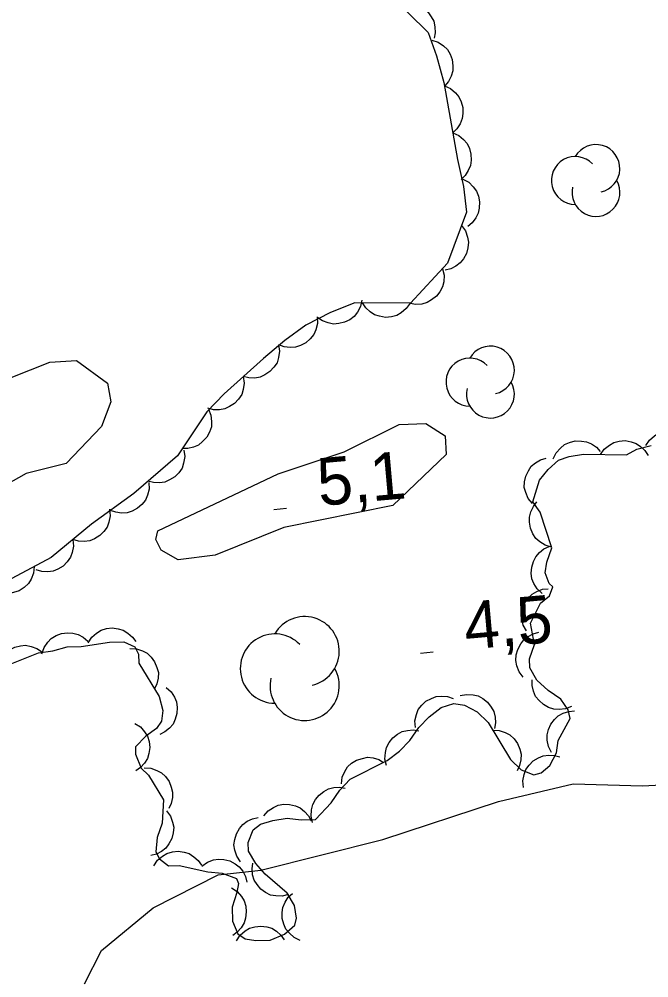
# Model space of a CAD drawing. Extents: x 336540 to 340074, y 5572036 to 5573747.
# Drawn here: x 337369 to 337408.7, y 5572687.6 to 5572748.1 of the extents above; entities that cross this region are included whole.
import ezdxf

# ---------------------------------------------------------------- set-up
doc = ezdxf.new("R2010")
doc.units = 0
for name, color, linetype in [('Niveau 1', 7, 'Continuous'), ('Niveau 2', 7, 'Continuous'), ('Niveau 3', 7, 'Continuous'), ('Niveau 44', 7, 'Continuous')]:
    doc.layers.add(name, color=color, linetype=linetype)

msp = doc.modelspace()

# ---------------------------------------------------------------- linework, layer by layer
at = {"layer": 'Niveau 1'}
for points in [[(337363.44, 5572723.47), (337370.89, 5572726.41), (337372.58, 5572726.51), (337374.52, 5572725.08), (337374.74, 5572723.9), (337374.15, 5572722.35), (337371.91, 5572720.02), (337369.4, 5572719.39), (337366.77, 5572717.91)], [(337392.53, 5572717.36), (337385.65, 5572715.98), (337381.33, 5572714.23), (337378.98, 5572713.95), (337377.92, 5572714.56), (337377.57, 5572715.23), (337377.71, 5572715.76), (337385.3, 5572719.36), (337389.46, 5572720.76), (337392.93, 5572722.47), (337394.63, 5572722.55), (337395.85, 5572721.77), (337395.9, 5572720.59), (337392.53, 5572717.36)]]:
    msp.add_lwpolyline(points, dxfattribs=at)
at = {"layer": 'Niveau 2'}
msp.add_lwpolyline([(337373.07, 5572687.19), (337374.15, 5572689.28), (337377.4, 5572691.98), (337381.52, 5572694.06), (337384.21, 5572694.36), (337391.9, 5572696.29), (337399.22, 5572698.7), (337403.92, 5572699.8), (337408.3, 5572699.67), (337411.5, 5572699.85), (337417.2, 5572701.16), (337422.2, 5572702.95), (337426.81, 5572705.22), (337428.27, 5572706.48), (337430.1, 5572707.25), (337434.05, 5572709.13), (337436.72, 5572709.77), (337442.97, 5572713.5), (337452.46, 5572719.75), (337462.02, 5572728.05), (337464, 5572728.99), (337472.64, 5572731.99)], dxfattribs=at)
at = {"layer": 'Niveau 3'}
for p, q in [((337385.02, 5572717.12), (337385.83, 5572717.19)), ((337394.28, 5572708.06), (337395.09, 5572708.13))]:
    msp.add_line(p, q, dxfattribs=at)
at = {"layer": 'Niveau 44'}
for points in [[(337392.27, 5572749.69), (337394.77, 5572747.22), (337395.29, 5572745.75), (337395.76, 5572744.06), (337396.62, 5572739.21), (337397.01, 5572737.5), (337397.18, 5572735.87), (337396, 5572732.65), (337393.65, 5572730.13), (337390.14, 5572730.15), (337388.6, 5572729.54), (337387.04, 5572728.74), (337385.72, 5572727.78), (337384.37, 5572726.65), (337381.89, 5572724.42), (337380.79, 5572723.28), (337378.94, 5572720.51), (337376.19, 5572718.13), (337373.52, 5572716.2), (337370.96, 5572714.08), (337367.86, 5572712.42)], [(337393.01, 5572748.96), (337393.42, 5572749.04), (337393.83, 5572749), (337394.15, 5572748.92), (337394.45, 5572748.75), (337394.74, 5572748.51), (337394.96, 5572748.2), (337395.12, 5572747.92), (337395.2, 5572747.57), (337395.21, 5572747.2), (337395.15, 5572746.85)], [(337395.01, 5572746.74), (337395.41, 5572746.61), (337395.74, 5572746.37), (337395.98, 5572746.15), (337396.16, 5572745.84), (337396.29, 5572745.5), (337396.33, 5572745.12), (337396.33, 5572744.79), (337396.22, 5572744.46), (337396.05, 5572744.13), (337395.82, 5572743.85)], [(337395.8, 5572743.85), (337396.18, 5572743.68), (337396.49, 5572743.41), (337396.71, 5572743.16), (337396.85, 5572742.84), (337396.95, 5572742.49), (337396.95, 5572742.1), (337396.92, 5572741.78), (337396.78, 5572741.46), (337396.58, 5572741.14), (337396.32, 5572740.89)], [(337396.32, 5572740.89), (337396.7, 5572740.72), (337397.01, 5572740.46), (337397.23, 5572740.21), (337397.38, 5572739.89), (337397.47, 5572739.53), (337397.48, 5572739.15), (337397.44, 5572738.83), (337397.3, 5572738.5), (337397.1, 5572738.19), (337396.85, 5572737.94)], [(337396.96, 5572737.96), (337397.33, 5572737.76), (337397.62, 5572737.48), (337397.82, 5572737.21), (337397.94, 5572736.88), (337398.01, 5572736.52), (337397.99, 5572736.14), (337397.93, 5572735.82), (337397.77, 5572735.51), (337397.55, 5572735.21), (337397.27, 5572734.98)], [(337396.87, 5572735.03), (337397.12, 5572734.69), (337397.25, 5572734.3), (337397.31, 5572733.98), (337397.28, 5572733.63), (337397.18, 5572733.27), (337396.99, 5572732.94), (337396.8, 5572732.67), (337396.52, 5572732.47), (337396.19, 5572732.3), (337395.84, 5572732.21)], [(337395.68, 5572732.31), (337395.77, 5572731.9), (337395.75, 5572731.49), (337395.68, 5572731.17), (337395.51, 5572730.86), (337395.29, 5572730.57), (337394.98, 5572730.34), (337394.7, 5572730.17), (337394.36, 5572730.08), (337393.99, 5572730.06), (337393.63, 5572730.11)], [(337390.59, 5572730.33), (337390.5, 5572729.92), (337390.3, 5572729.57), (337390.1, 5572729.3), (337389.82, 5572729.09), (337389.49, 5572728.93), (337389.12, 5572728.85), (337388.79, 5572728.82), (337388.45, 5572728.89), (337388.1, 5572729.02), (337387.8, 5572729.22)], [(337393.63, 5572730.13), (337393.39, 5572729.79), (337393.07, 5572729.53), (337392.79, 5572729.36), (337392.45, 5572729.27), (337392.08, 5572729.24), (337391.7, 5572729.31), (337391.39, 5572729.4), (337391.1, 5572729.59), (337390.83, 5572729.85), (337390.63, 5572730.15)], [(337387.77, 5572729.27), (337387.78, 5572728.85), (337387.67, 5572728.46), (337387.55, 5572728.15), (337387.33, 5572727.88), (337387.05, 5572727.64), (337386.7, 5572727.47), (337386.4, 5572727.35), (337386.05, 5572727.34), (337385.68, 5572727.38), (337385.34, 5572727.5)], [(337385.33, 5572727.51), (337385.39, 5572727.1), (337385.32, 5572726.7), (337385.23, 5572726.38), (337385.03, 5572726.09), (337384.78, 5572725.82), (337384.46, 5572725.61), (337384.17, 5572725.47), (337383.82, 5572725.41), (337383.45, 5572725.42), (337383.1, 5572725.51)], [(337383.1, 5572725.51), (337383.16, 5572725.09), (337383.09, 5572724.69), (337383, 5572724.37), (337382.8, 5572724.08), (337382.55, 5572723.81), (337382.23, 5572723.61), (337381.94, 5572723.46), (337381.59, 5572723.41), (337381.22, 5572723.41), (337380.87, 5572723.5)], [(337380.91, 5572723.45), (337381.06, 5572723.07), (337381.1, 5572722.66), (337381.09, 5572722.33), (337380.97, 5572722), (337380.8, 5572721.68), (337380.53, 5572721.4), (337380.28, 5572721.18), (337379.96, 5572721.05), (337379.6, 5572720.96), (337379.24, 5572720.96)], [(337408.52, 5572721.15), (337408.75, 5572721.5), (337409.06, 5572721.77), (337409.33, 5572721.95), (337409.67, 5572722.05), (337410.04, 5572722.09), (337410.42, 5572722.04), (337410.73, 5572721.96), (337411.03, 5572721.77), (337411.31, 5572721.53), (337411.52, 5572721.23)], [(337368.39, 5572707.35), (337370.17, 5572708.07), (337371.07, 5572708.2), (337371.97, 5572708.45), (337372.87, 5572708.47), (337374.66, 5572708.74), (337375.56, 5572708.76), (337376.25, 5572708.44), (337376.48, 5572707.99), (337376.5, 5572707.43), (337377.79, 5572705.32), (337378.03, 5572704.43), (337377.94, 5572703.75), (337377.61, 5572703.29), (337376.95, 5572702.82), (337376.29, 5572702.13), (337376.3, 5572701.68), (337376.66, 5572700.79), (337377.12, 5572700.35), (337378.06, 5572698.8), (337377.98, 5572697.33), (337377.66, 5572696.42), (337377.57, 5572695.52), (337377.81, 5572695.07), (337378.38, 5572694.64), (337379.06, 5572694.65), (337380.87, 5572694.25), (337381.77, 5572694.16), (337382.68, 5572693.84), (337382.8, 5572693.51), (337382.7, 5572692.94), (337382.39, 5572692.03), (337382.41, 5572691.13), (337382.76, 5572690.35), (337383.22, 5572690.02), (337383.9, 5572689.93), (337384.8, 5572689.95), (337385.69, 5572690.31), (337386.36, 5572690.89), (337386.46, 5572691.34), (337386.33, 5572692.13), (337385.86, 5572692.9), (337384.48, 5572694.11), (337383.9, 5572694.77), (337383.43, 5572695.55), (337383.41, 5572696.11), (337383.73, 5572696.91), (337384.18, 5572697.26), (337384.96, 5572697.5), (337385.86, 5572697.63), (337386.76, 5572697.54), (337387.66, 5572697.56), (337388.65, 5572698.6), (337389.19, 5572699.4), (337389.85, 5572700.09), (337392.19, 5572701.28), (337392.97, 5572701.86), (337393.62, 5572702.55), (337394.17, 5572703.35), (337394.83, 5572704.04), (337395.6, 5572704.63), (337396.39, 5572704.87), (337397.06, 5572704.77), (337397.86, 5572704.34), (337398.55, 5572703.68), (337399.96, 5572701.35), (337400.65, 5572700.69), (337401.45, 5572700.37), (337401.9, 5572700.5), (337402.45, 5572700.96), (337402.88, 5572701.76), (337402.97, 5572702.55), (337403.73, 5572703.92), (337403.6, 5572704.48), (337403.14, 5572705.15), (337402.34, 5572705.69), (337401.64, 5572706.35), (337401.18, 5572707.12), (337401.16, 5572707.69), (337401.48, 5572708.6), (337401.22, 5572709.94), (337401.87, 5572711.2), (337402.42, 5572711.66), (337402.63, 5572712.23), (337402.4, 5572712.45), (337402.16, 5572713.12), (337402.26, 5572713.8), (337402.57, 5572714.7), (337401.84, 5572716.94), (337401.38, 5572717.6), (337401.79, 5572718.97), (337402.34, 5572719.65), (337403, 5572720.23), (337403.67, 5572720.47), (337404.57, 5572720.61), (337407.28, 5572720.56), (337407.94, 5572720.92), (337408.84, 5572721.16)], [(337402.67, 5572720.31), (337402.85, 5572720.69), (337403.12, 5572720.99), (337403.37, 5572721.21), (337403.7, 5572721.35), (337404.05, 5572721.44), (337404.44, 5572721.43), (337404.76, 5572721.39), (337405.08, 5572721.25), (337405.39, 5572721.04), (337405.63, 5572720.78)], [(337405.65, 5572720.59), (337405.89, 5572720.93), (337406.21, 5572721.18), (337406.49, 5572721.35), (337406.83, 5572721.43), (337407.2, 5572721.46), (337407.58, 5572721.39), (337407.89, 5572721.29), (337408.18, 5572721.09), (337408.45, 5572720.84), (337408.65, 5572720.53)], [(337379.35, 5572720.86), (337379.4, 5572720.45), (337379.33, 5572720.05), (337379.23, 5572719.73), (337379.03, 5572719.44), (337378.77, 5572719.18), (337378.44, 5572718.98), (337378.15, 5572718.84), (337377.8, 5572718.79), (337377.43, 5572718.81), (337377.08, 5572718.9)], [(337401.35, 5572717.49), (337401.08, 5572717.81), (337400.93, 5572718.19), (337400.84, 5572718.51), (337400.85, 5572718.86), (337400.93, 5572719.22), (337401.1, 5572719.56), (337401.27, 5572719.84), (337401.54, 5572720.07), (337401.86, 5572720.25), (337402.21, 5572720.36)], [(337377.14, 5572718.82), (337377.16, 5572718.4), (337377.05, 5572718.01), (337376.92, 5572717.7), (337376.7, 5572717.43), (337376.42, 5572717.19), (337376.08, 5572717.02), (337375.77, 5572716.91), (337375.42, 5572716.89), (337375.05, 5572716.94), (337374.71, 5572717.06)], [(337402.56, 5572714.74), (337402.16, 5572714.86), (337401.81, 5572715.08), (337401.56, 5572715.29), (337401.37, 5572715.59), (337401.23, 5572715.93), (337401.17, 5572716.31), (337401.16, 5572716.63), (337401.25, 5572716.97), (337401.41, 5572717.31), (337401.63, 5572717.59)], [(337374.65, 5572717.14), (337374.69, 5572716.72), (337374.61, 5572716.32), (337374.51, 5572716.01), (337374.3, 5572715.73), (337374.04, 5572715.47), (337373.71, 5572715.27), (337373.41, 5572715.14), (337373.06, 5572715.1), (337372.69, 5572715.12), (337372.34, 5572715.22)], [(337372.34, 5572715.22), (337372.38, 5572714.81), (337372.3, 5572714.41), (337372.2, 5572714.1), (337371.99, 5572713.81), (337371.73, 5572713.55), (337371.4, 5572713.36), (337371.1, 5572713.23), (337370.75, 5572713.19), (337370.38, 5572713.21), (337370.03, 5572713.31)], [(337401.97, 5572711.82), (337401.66, 5572712.1), (337401.45, 5572712.45), (337401.32, 5572712.75), (337401.28, 5572713.1), (337401.31, 5572713.47), (337401.42, 5572713.83), (337401.56, 5572714.13), (337401.79, 5572714.4), (337402.08, 5572714.63), (337402.4, 5572714.78)], [(337369.9, 5572713.51), (337369.85, 5572713.1), (337369.7, 5572712.72), (337369.53, 5572712.44), (337369.27, 5572712.2), (337368.96, 5572711.99), (337368.6, 5572711.87), (337368.28, 5572711.8), (337367.93, 5572711.83), (337367.57, 5572711.93), (337367.25, 5572712.09)], [(337400.97, 5572709.46), (337400.77, 5572709.82), (337400.69, 5572710.22), (337400.66, 5572710.55), (337400.74, 5572710.89), (337400.88, 5572711.23), (337401.11, 5572711.54), (337401.33, 5572711.78), (337401.64, 5572711.95), (337401.99, 5572712.08), (337402.35, 5572712.12)], [(337373.31, 5572708.71), (337373.53, 5572709.06), (337373.84, 5572709.32), (337374.12, 5572709.5), (337374.46, 5572709.6), (337374.83, 5572709.64), (337375.21, 5572709.58), (337375.52, 5572709.5), (337375.82, 5572709.32), (337376.1, 5572709.07), (337376.31, 5572708.78)], [(337370.39, 5572708.01), (337370.52, 5572708.41), (337370.76, 5572708.74), (337370.98, 5572708.98), (337371.28, 5572709.16), (337371.63, 5572709.29), (337372.01, 5572709.33), (337372.34, 5572709.32), (337372.67, 5572709.22), (337373, 5572709.05), (337373.28, 5572708.81)], [(337400.76, 5572706.54), (337400.51, 5572706.88), (337400.37, 5572707.26), (337400.3, 5572707.58), (337400.33, 5572707.94), (337400.42, 5572708.29), (337400.61, 5572708.63), (337400.8, 5572708.9), (337401.08, 5572709.11), (337401.4, 5572709.28), (337401.75, 5572709.37)], [(337367.57, 5572707.02), (337367.66, 5572707.43), (337367.86, 5572707.78), (337368.06, 5572708.05), (337368.34, 5572708.26), (337368.67, 5572708.43), (337369.04, 5572708.51), (337369.36, 5572708.55), (337369.71, 5572708.48), (337370.06, 5572708.35), (337370.36, 5572708.15)], [(337375.94, 5572708.35), (337376.35, 5572708.33), (337376.74, 5572708.2), (337377.03, 5572708.05), (337377.28, 5572707.8), (337377.5, 5572707.51), (337377.65, 5572707.15), (337377.74, 5572706.84), (337377.72, 5572706.48), (337377.65, 5572706.12), (337377.5, 5572705.79)], [(337403.82, 5572704.69), (337403.43, 5572704.53), (337403.03, 5572704.5), (337402.7, 5572704.51), (337402.37, 5572704.63), (337402.04, 5572704.81), (337401.77, 5572705.07), (337401.55, 5572705.32), (337401.42, 5572705.65), (337401.33, 5572706.01), (337401.33, 5572706.37)], [(337378.22, 5572705.89), (337378.54, 5572705.62), (337378.75, 5572705.27), (337378.88, 5572704.97), (337378.93, 5572704.62), (337378.91, 5572704.25), (337378.8, 5572703.88), (337378.67, 5572703.58), (337378.44, 5572703.32), (337378.15, 5572703.08), (337377.83, 5572702.92)], [(337396.79, 5572705.37), (337397.2, 5572705.45), (337397.6, 5572705.42), (337397.92, 5572705.35), (337398.23, 5572705.18), (337398.52, 5572704.95), (337398.75, 5572704.64), (337398.92, 5572704.36), (337398.99, 5572704.02), (337399.02, 5572703.65), (337398.96, 5572703.29)], [(337393.96, 5572703.37), (337393.93, 5572703.79), (337394.03, 5572704.18), (337394.14, 5572704.49), (337394.36, 5572704.77), (337394.63, 5572705.02), (337394.97, 5572705.2), (337395.27, 5572705.32), (337395.63, 5572705.34), (337395.99, 5572705.31), (337396.34, 5572705.19)], [(337402.55, 5572701.79), (337402.36, 5572702.16), (337402.29, 5572702.56), (337402.28, 5572702.89), (337402.36, 5572703.24), (337402.51, 5572703.57), (337402.75, 5572703.87), (337402.98, 5572704.1), (337403.29, 5572704.27), (337403.65, 5572704.38), (337404, 5572704.42)], [(337376.26, 5572703.62), (337376.61, 5572703.4), (337376.87, 5572703.09), (337377.05, 5572702.81), (337377.15, 5572702.47), (337377.19, 5572702.1), (337377.13, 5572701.72), (337377.05, 5572701.41), (337376.86, 5572701.11), (337376.62, 5572700.83), (337376.32, 5572700.62)], [(337392.13, 5572700.97), (337392.04, 5572701.37), (337392.07, 5572701.78), (337392.13, 5572702.1), (337392.3, 5572702.41), (337392.53, 5572702.7), (337392.84, 5572702.93), (337393.12, 5572703.1), (337393.46, 5572703.18), (337393.83, 5572703.21), (337394.18, 5572703.15)], [(337398.84, 5572703.2), (337399.26, 5572703.18), (337399.64, 5572703.04), (337399.93, 5572702.89), (337400.19, 5572702.64), (337400.4, 5572702.35), (337400.55, 5572701.99), (337400.63, 5572701.68), (337400.62, 5572701.32), (337400.54, 5572700.96), (337400.39, 5572700.63)], [(337389.29, 5572699.8), (337389.34, 5572700.22), (337389.5, 5572700.59), (337389.68, 5572700.87), (337389.94, 5572701.11), (337390.25, 5572701.3), (337390.62, 5572701.41), (337390.94, 5572701.48), (337391.29, 5572701.44), (337391.65, 5572701.34), (337391.96, 5572701.16)], [(337400.79, 5572699.57), (337400.75, 5572699.99), (337400.83, 5572700.39), (337400.93, 5572700.7), (337401.14, 5572700.99), (337401.4, 5572701.25), (337401.73, 5572701.44), (337402.03, 5572701.57), (337402.38, 5572701.61), (337402.75, 5572701.6), (337403.09, 5572701.5)], [(337376.84, 5572700.81), (337377.26, 5572700.79), (337377.64, 5572700.65), (337377.93, 5572700.5), (337378.19, 5572700.26), (337378.41, 5572699.96), (337378.55, 5572699.6), (337378.63, 5572699.29), (337378.62, 5572698.94), (337378.55, 5572698.57), (337378.4, 5572698.25)], [(337387.47, 5572697.36), (337387.38, 5572697.77), (337387.41, 5572698.17), (337387.48, 5572698.5), (337387.65, 5572698.81), (337387.88, 5572699.09), (337388.19, 5572699.32), (337388.47, 5572699.49), (337388.81, 5572699.57), (337389.18, 5572699.59), (337389.54, 5572699.53)], [(337384.4, 5572697.78), (337384.66, 5572698.1), (337385, 5572698.32), (337385.3, 5572698.46), (337385.65, 5572698.52), (337386.02, 5572698.51), (337386.39, 5572698.41), (337386.69, 5572698.29), (337386.96, 5572698.07), (337387.21, 5572697.79), (337387.38, 5572697.48)], [(337378.25, 5572698.11), (337378.5, 5572697.77), (337378.64, 5572697.39), (337378.71, 5572697.07), (337378.68, 5572696.72), (337378.59, 5572696.36), (337378.4, 5572696.02), (337378.21, 5572695.75), (337377.93, 5572695.54), (337377.61, 5572695.37), (337377.26, 5572695.28)], [(337382.92, 5572694.89), (337382.69, 5572695.24), (337382.57, 5572695.62), (337382.51, 5572695.95), (337382.56, 5572696.3), (337382.66, 5572696.65), (337382.86, 5572696.98), (337383.06, 5572697.24), (337383.35, 5572697.44), (337383.68, 5572697.6), (337384.04, 5572697.68)], [(337377.46, 5572694.63), (337377.69, 5572694.98), (337378, 5572695.24), (337378.28, 5572695.41), (337378.62, 5572695.51), (337378.99, 5572695.55), (337379.37, 5572695.49), (337379.68, 5572695.4), (337379.98, 5572695.21), (337380.26, 5572694.97), (337380.46, 5572694.67)], [(337380.49, 5572694.61), (337380.83, 5572694.86), (337381.21, 5572695), (337381.53, 5572695.06), (337381.88, 5572695.04), (337382.24, 5572694.94), (337382.58, 5572694.76), (337382.84, 5572694.57), (337383.06, 5572694.29), (337383.23, 5572693.96), (337383.32, 5572693.61)], [(337385.96, 5572692.82), (337385.55, 5572692.71), (337385.15, 5572692.73), (337384.82, 5572692.78), (337384.51, 5572692.94), (337384.21, 5572693.16), (337383.97, 5572693.45), (337383.79, 5572693.73), (337383.69, 5572694.07), (337383.66, 5572694.44), (337383.7, 5572694.79)], [(337382.36, 5572693.24), (337382.71, 5572693.01), (337382.98, 5572692.7), (337383.16, 5572692.43), (337383.25, 5572692.09), (337383.29, 5572691.72), (337383.24, 5572691.34), (337383.16, 5572691.03), (337382.97, 5572690.73), (337382.72, 5572690.45), (337382.43, 5572690.24)], [(337386.69, 5572689.93), (337386.31, 5572690.11), (337386.01, 5572690.38), (337385.79, 5572690.63), (337385.65, 5572690.95), (337385.56, 5572691.31), (337385.56, 5572691.69), (337385.59, 5572692.01), (337385.74, 5572692.34), (337385.94, 5572692.65), (337386.2, 5572692.89)], [(337382.68, 5572689.9), (337382.91, 5572690.25), (337383.22, 5572690.52), (337383.5, 5572690.7), (337383.83, 5572690.79), (337384.2, 5572690.83), (337384.58, 5572690.78), (337384.9, 5572690.7), (337385.2, 5572690.51), (337385.47, 5572690.26), (337385.68, 5572689.97)]]:
    msp.add_lwpolyline(points, dxfattribs=at)
for centre, radius, start, end in [((337405.361, 5572738.63), 1.511, 282.26917, 149.72626), ((337404.061, 5572737.874), 1.511, 44.11537, 269.80396), ((337405.361, 5572737.119), 1.511, 166.93686, 29.62123), ((337398.701, 5572725.91), 1.511, 282.26917, 149.72626), ((337397.402, 5572725.154), 1.511, 44.11537, 269.80396), ((337398.701, 5572724.399), 1.511, 166.93686, 29.62123), ((337386.973, 5572708.172), 2.186, 282.26917, 149.72626), ((337385.093, 5572707.08), 2.186, 44.11537, 269.80396), ((337386.973, 5572705.987), 2.186, 166.93686, 29.62123)]:
    msp.add_arc(centre, radius, start, end, dxfattribs=at)

# ---------------------------------------------------------------- texts
at = {"layer": 'Niveau 3'}
for s, p in [('5,1    ', (337387.9, 5572717.34)), ('4,5    ', (337397.16, 5572708.27))]:
    msp.add_text(s, height=2.9999, rotation=5.04747, dxfattribs=at).set_placement(p)

doc.saveas('drawing.dxf')
